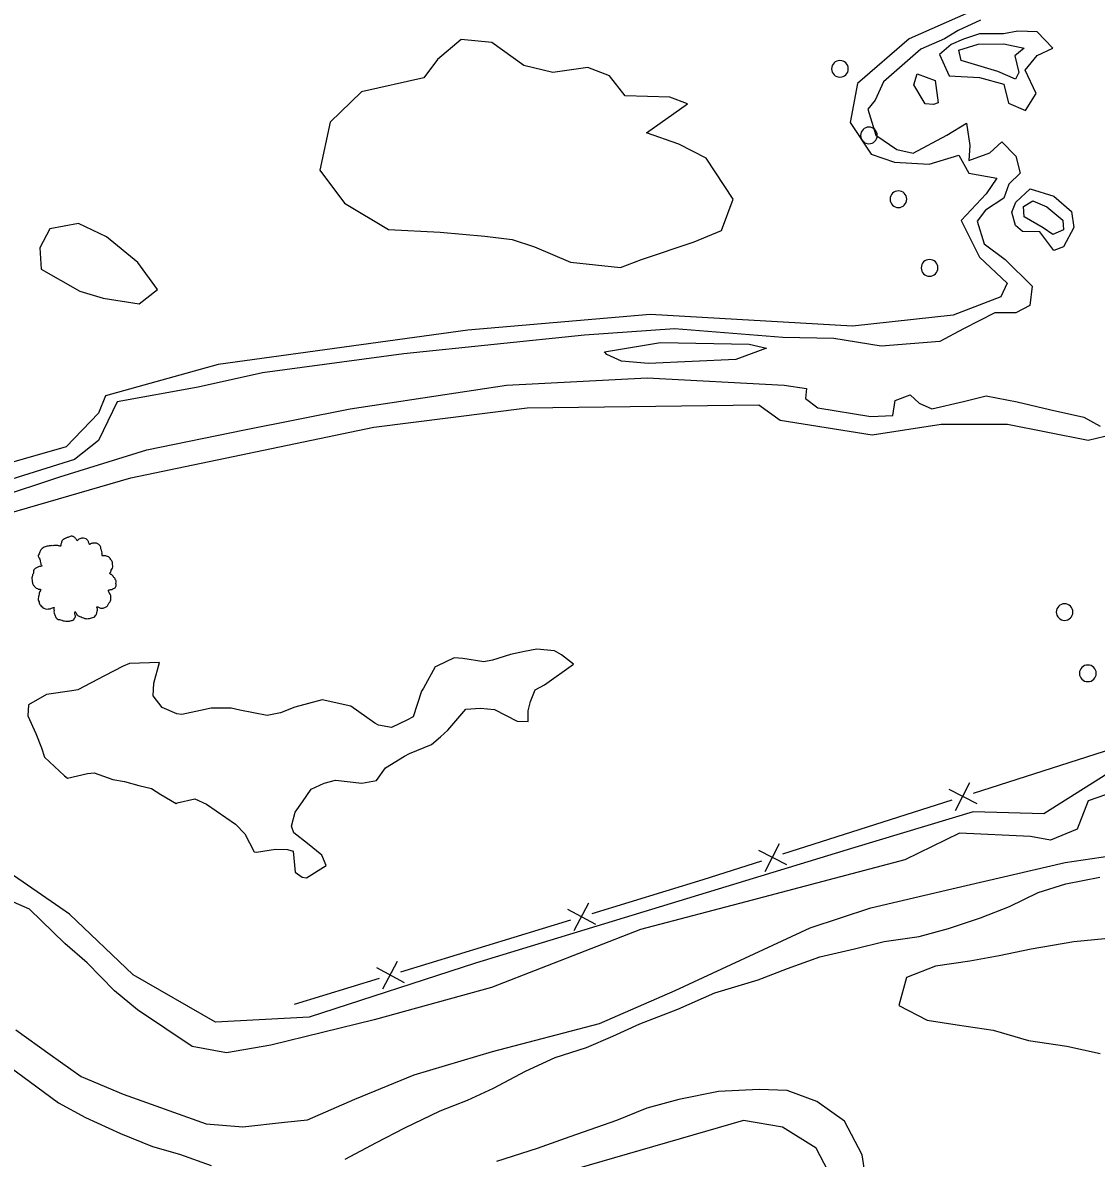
# Model space of a CAD drawing. Extents: x 2160437 to 2172832, y 205694 to 212444.
# Drawn here: x 2161010.5 to 2161203.8, y 211799.2 to 212003.8 of the extents above; entities that cross this region are included whole.
import ezdxf

# ---------------------------------------------------------------- set-up
doc = ezdxf.new("R2010")
doc.units = 0
for name, color, linetype in [('Default', 7, 'Continuous'), ('RD_EX_Driveway', 7, 'Continuous'), ('RD_EX_Fence_Other', 7, 'Continuous'), ('RD_EX_H2O', 7, 'Continuous'), ('RD_EX_Road_Post', 7, 'Continuous'), ('RD_EX_VEG', 7, 'Continuous'), ('RD_EX_VEG_ShrubLine', 7, 'Continuous'), ('RD_EX_VEG_TreeLine', 7, 'Continuous')]:
    doc.layers.add(name, color=color, linetype=linetype)

# ---------------------------------------------------------------- blocks, each defined once
blk = doc.blocks.new('RD_EX_Fnce_Other')
at = {"layer": 'Default'}
for points in [[(-0.0417, -0.0417), (0.0417, 0.0417)], [(-0.0417, 0.0417), (0.0417, -0.0417)]]:
    blk.add_lwpolyline(points, dxfattribs=at)
blk = doc.blocks.new('POST')
at = {"layer": 'Default'}
for start, end in [(90, 270), (270, 90)]:
    blk.add_arc((0, 0), 0.0417, start, end, dxfattribs=at)
blk = doc.blocks.new('T2')
at = {"layer": 'RD_EX_VEG'}
for points in [[(0.05, 7.21), (-0.25, 7.24), (-0.57, 7.14), (-0.82, 7.04), (-1.05, 6.96), (-1.27, 6.86), (-1.57, 6.69), (-1.8, 6.49), (-1.92, 6.24), (-1.97, 6.01), (-2.02, 5.74), (-2.02, 5.56), (-2.15, 5.54), (-2.3, 5.56), (-2.55, 5.64), (-2.8, 5.64), (-3.05, 5.64), (-3.4, 5.61), (-3.75, 5.61), (-4.02, 5.56), (-4.35, 5.51), (-4.72, 5.39), (-5.07, 5.26), (-5.37, 5.01), (-5.62, 4.54), (-5.75, 4.19), (-5.9, 3.94), (-5.75, 3.49), (-5.57, 3.14), (-5.55, 2.94), (-5.47, 2.52), (-5.37, 2.29), (-5.25, 2.09), (-5.32, 2.07), (-5.7, 2.02), (-6, 1.92), (-6.42, 1.69), (-6.64, 1.47), (-6.74, 1.14), (-6.77, 0.79), (-6.87, 0.59), (-6.94, 0.32), (-6.97, 0.24), (-7.02, -0.08), (-6.92, -0.53), (-6.89, -0.88), (-6.77, -1.11), (-6.62, -1.28), (-6.44, -1.53), (-6.05, -1.76), (-5.72, -1.86), (-5.52, -1.88), (-5.7, -2.38), (-5.75, -2.73), (-5.87, -3.13), (-5.87, -3.21), (-5.92, -3.68), (-5.77, -4.01), (-5.7, -4.38), (-5.52, -4.61), (-5.25, -4.91), (-4.92, -5.13), (-4.42, -5.26), (-4.02, -5.23), (-3.45, -5.06), (-3.2, -4.98), (-3.22, -5.16), (-3.2, -5.53), (-3.2, -5.96), (-3.05, -6.28), (-2.95, -6.56), (-2.8, -6.81), (-2.47, -7.03), (-2.07, -7.11), (-1.65, -7.26), (-1.2, -7.33), (-0.7, -7.36), (-0.1, -7.21), (0.18, -7.08), (0.28, -6.91), (0.48, -6.53), (0.43, -6.31), (0.45, -5.71), (0.55, -5.88), (0.73, -6.23), (1.23, -6.53), (1.63, -6.71), (2.1, -6.86), (2.4, -6.93), (2.88, -6.86), (3.25, -6.78), (3.63, -6.66), (3.93, -6.38), (4.1, -6.11), (4.15, -5.83), (4.23, -5.46), (4.28, -5.28)], [(4.28, -5.28), (4.2, -5.11), (4.15, -4.86), (4.23, -4.88), (4.4, -4.93), (4.68, -5.06), (4.9, -5.13), (5.23, -5.11), (5.5, -5.01), (5.95, -4.73), (6.22, -4.26), (6.5, -3.86), (6.57, -3.53), (6.52, -3.31), (6.5, -2.81), (6.3, -2.56), (6.25, -2.43), (6.15, -2.03), (6.22, -1.98), (6.5, -1.93), (6.87, -1.81), (7.15, -1.68), (7.37, -1.51), (7.45, -1.28), (7.42, -0.88), (7.47, -0.48), (7.4, -0.33), (7.3, -0.18), (7.22, 0.02), (7.07, 0.17), (6.97, 0.32), (6.87, 0.42), (6.75, 0.57), (6.57, 0.69), (6.42, 0.74), (6.37, 0.89), (6.52, 1.09), (6.57, 1.19), (6.6, 1.42), (6.82, 1.77), (6.87, 2.17), (6.82, 2.59), (6.77, 2.87), (6.62, 3.14), (6.42, 3.39), (6.3, 3.56), (6.12, 3.69), (5.8, 3.81), (5.55, 3.86), (5.2, 3.86), (5, 3.91), (5.03, 3.96), (5.03, 4.11), (5.03, 4.39), (4.95, 4.84), (4.8, 5.34), (4.8, 5.36), (4.7, 5.61), (4.48, 5.81), (4.3, 5.91), (4.1, 6.04), (3.85, 6.06), (3.55, 6.06), (3.28, 6.01), (3.08, 5.91), (2.9, 5.79), (2.83, 5.94), (2.73, 6.24), (2.68, 6.39), (2.53, 6.56), (2.3, 6.76), (1.85, 6.89), (1.23, 6.81), (0.93, 6.61), (0.78, 6.44), (0.73, 6.56), (0.53, 6.76), (0.43, 6.94), (0.25, 7.06), (0.1, 7.16), (0, 7.21)]]:
    blk.add_spline(points, degree=3, dxfattribs=at)

msp = doc.modelspace()

# ---------------------------------------------------------------- linework, layer by layer
at = {"layer": 'RD_EX_Driveway'}
msp.add_lwpolyline([(2161150.88, 211780.78), (2161153.23, 211782.65), (2161156.03, 211787.69), (2161156.99, 211794.03), (2161153.35, 211801.06), (2161147.25, 211804.86), (2161140.27, 211806.06), (2161110.2, 211797.33), (2161079.96, 211785.66), (2161040.17, 211769.8), (2161028.52, 211774.5), (2161013.23, 211783.45), (2160982.4, 211806.79), (2160940.74, 211846.1), (2160908.17, 211877.23)], dxfattribs=at)
at = {"layer": 'RD_EX_Fence_Other'}
for points in [[(2161181.64, 211865.04), (2161206.75, 211873.08)], [(2161147.35, 211854.06), (2161177.83, 211863.82)], [(2161112.98, 211843.35), (2161133, 211849.46), (2161143.54, 211852.83)], [(2161078.55, 211832.84), (2161109.16, 211842.18)], [(2161059.42, 211827), (2161074.72, 211831.67)]]:
    msp.add_lwpolyline(points, dxfattribs=at)
at = {"layer": 'RD_EX_H2O'}
for points in [[(2161182.9, 212004.27), (2161178.89, 212002.44), (2161176.41, 212000.93), (2161172.19, 211999.08), (2161165.45, 211993.16), (2161163.97, 211989.89), (2161162.66, 211988.28), (2161164.1, 211983.58), (2161167.85, 211981.01), (2161170.81, 211980.31), (2161176.83, 211983.57), (2161180.38, 211985.73), (2161180.98, 211981.69), (2161180.85, 211979.03), (2161184.62, 211980.39), (2161186.75, 211982.35), (2161189.29, 211979.78), (2161190.05, 211976.72), (2161188.04, 211974.77), (2161187.15, 211972.24), (2161183.84, 211970.04), (2161182.34, 211968.06), (2161183.58, 211964.02), (2161187.34, 211961.16), (2161192.25, 211956.39), (2161191.8, 211952.91), (2161189.28, 211951.57), (2161185.53, 211951.59), (2161179.84, 211948.67), (2161175.62, 211946.38), (2161165.02, 211945.54), (2161156.5, 211946.93), (2161147.35, 211947.11), (2161127.82, 211948.66), (2161111.62, 211947.54), (2161079.09, 211944.16), (2161053.66, 211940.74), (2161042.04, 211938.15), (2161027.45, 211935.53), (2161024.07, 211928.57), (2161019.78, 211925.11), (2161002.31, 211919.7)], [(2161005.48, 211918.15), (2161017.16, 211922.01), (2161032.83, 211926.89), (2161050.4, 211930.46), (2161069.42, 211934.24), (2161097.57, 211938.51), (2161122.92, 211939.88), (2161147.58, 211938.55), (2161151.62, 211937.94), (2161151.42, 211936.15), (2161153.61, 211934.46), (2161163.17, 211932.89), (2161167.12, 211933.06), (2161167.53, 211935.74), (2161170.27, 211936.82), (2161171.87, 211935.28), (2161174.17, 211934.24), (2161179.87, 211935.57), (2161183.95, 211936.59), (2161189.52, 211935.54), (2161195.37, 211934.14), (2161201.51, 211932.74), (2161204.49, 211931.13)], [(2161205.46, 211864.7), (2161202.29, 211863.64), (2161200.32, 211858.52), (2161195.53, 211856.57), (2161191.95, 211857.24), (2161179.13, 211857.81), (2161169.27, 211852.98), (2161141.79, 211845.74), (2161121.71, 211840.45), (2161094.85, 211829.98), (2161073.75, 211824.16), (2161055.11, 211819.61), (2161047.16, 211818.23), (2161040.96, 211819.36), (2161031.11, 211825.99), (2161027, 211829.38), (2161022.08, 211834.45), (2161018.06, 211837.95), (2161011.66, 211844.09), (2161006.88, 211846.19)], [(2161009.21, 211822.39), (2161015.4, 211817.96), (2161021, 211813.95), (2161028.56, 211810.79), (2161043.48, 211805.45), (2161050.1, 211804.91), (2161057.57, 211805.75), (2161061.76, 211806.18), (2161070.27, 211809.88), (2161080.93, 211814.25), (2161095.07, 211818.5), (2161114.33, 211823.5), (2161127.92, 211829.48), (2161152.24, 211840.75), (2161163.17, 211844.37), (2161177.74, 211847.78), (2161198.14, 211852.5), (2161206.28, 211853.73)]]:
    msp.add_lwpolyline(points, dxfattribs=at)
for points in [[(2161177.62, 211999.89), (2161175.54, 211998.11), (2161177.27, 211994.26), (2161182.75, 211993.98), (2161187.12, 211992.75), (2161187.96, 211989.36), (2161191.01, 211988.04), (2161192.97, 211991.09), (2161190.94, 211995.3), (2161193.11, 211997.91), (2161195.96, 211999.23), (2161193.13, 212002.19), (2161189.66, 212002.31), (2161187.06, 212001.81), (2161182.73, 212001.86), (2161179.85, 212000.85)], [(2161172.95, 211989.21), (2161170.91, 211992.62), (2161171.52, 211994.6), (2161174.75, 211993.43), (2161175.31, 211989.42), (2161174.47, 211989.1)], [(2161189.26, 211971.52), (2161191.86, 211973.93), (2161196.11, 211972.59), (2161199.33, 211969.85), (2161199.75, 211966.94), (2161197.88, 211963.45), (2161196.13, 211962.79), (2161193.62, 211966.19), (2161190.5, 211966.21), (2161189.21, 211967.32), (2161188.55, 211969.7)], [(2161115.23, 211944.52), (2161125.32, 211946.2), (2161141.24, 211945.94), (2161144.36, 211945.17), (2161138.87, 211943.14), (2161123.15, 211942.44), (2161118.29, 211942.84), (2161115.65, 211944.04)]]:
    msp.add_lwpolyline(points, close=True, dxfattribs=at)
at = {"layer": 'RD_EX_VEG_ShrubLine'}
for points in [[(2161180.82, 212005.68), (2161170.09, 212000.93), (2161160.77, 211992.87), (2161159.43, 211985.83), (2161163.24, 211980.17), (2161167.45, 211978.72), (2161173.65, 211978.35), (2161179.02, 211979.97), (2161180.8, 211976.73), (2161185.84, 211975.84), (2161183.96, 211972.98), (2161179.47, 211968.18), (2161182.75, 211961.6), (2161187.7, 211956.93), (2161186.57, 211954.43), (2161178, 211951.12), (2161159.85, 211949.15), (2161123.41, 211951.29), (2161090.6, 211948.42), (2161045.64, 211942.26), (2161025.36, 211936.61), (2161024.07, 211933.49), (2161018.3, 211927.42), (2160994.1, 211920.53)], [(2161013.77, 211959.41), (2161020.74, 211955.49), (2161024.97, 211954.22), (2161031.42, 211953.18), (2161034.73, 211955.76), (2161031.17, 211960.62), (2161025.55, 211965.28), (2161020.49, 211967.66), (2161015.36, 211966.7), (2161013.53, 211963.3), (2161013.77, 211959.41)], [(2161003.79, 211914.29), (2161029.9, 211921.82), (2161073.66, 211930.96), (2161101.29, 211934.43), (2161143.02, 211935), (2161146.85, 211932.22), (2161163.39, 211929.59), (2161175.83, 211931.49), (2161187.78, 211931.52), (2161202.34, 211928.64), (2161208.33, 211930.09)], [(2161287.47, 211866.99), (2161273.64, 211864.33), (2161271.22, 211864.85), (2161274.3, 211868.09), (2161283.67, 211874.96), (2161287.26, 211885.43), (2161279.04, 211889.03), (2161267.07, 211888.43), (2161255.6, 211883.55), (2161245.78, 211879.77), (2161235.56, 211876.41), (2161226.97, 211873.81), (2161215.01, 211871.7), (2161205.83, 211868.56), (2161194.3, 211861.27), (2161181.63, 211861.68), (2161160.3, 211855.24), (2161092.01, 211834.38), (2161062.02, 211824.68), (2161045.15, 211823.75), (2161030.37, 211832.29), (2161018.85, 211843.19), (2161008.81, 211850.17)]]:
    msp.add_lwpolyline(points, dxfattribs=at)
for points in [[(2161118.08, 211959.76), (2161121.89, 211961.16), (2161131.34, 211964.36), (2161136.26, 211966.41), (2161138.41, 211972.05), (2161133.52, 211979.42), (2161128.58, 211981.94), (2161122.79, 211983.98), (2161130.14, 211989.23), (2161126.98, 211990.43), (2161118.92, 211990.66), (2161116.09, 211994.26), (2161112.2, 211995.79), (2161105.89, 211994.88), (2161100.71, 211996.12), (2161094.94, 212000.25), (2161089.41, 212000.84), (2161085.16, 211997.2), (2161082.69, 211993.92), (2161071.45, 211991.36), (2161065.8, 211985.93), (2161063.96, 211977.26), (2161068.4, 211971.31), (2161076.33, 211966.57), (2161085.62, 211966.12), (2161093.68, 211965.37), (2161098.57, 211964.78), (2161102.61, 211963.47), (2161109.07, 211960.72)], [(2161179.04, 211998.89), (2161182.49, 212000), (2161187.1, 212000.05), (2161190.79, 211999.25), (2161189.12, 211997.86), (2161189.8, 211994.89), (2161189.25, 211993.69), (2161186.04, 211995.03), (2161183.05, 211995.98), (2161179.47, 211997.02)], [(2161192.34, 211971.73), (2161194.88, 211970.69), (2161197.72, 211968.25), (2161197.86, 211966.51), (2161195.97, 211965.68), (2161194.2, 211966.89), (2161190.8, 211968.84), (2161190.68, 211970.75)], [(2161059.46, 211880.53), (2161056.86, 211879.51), (2161054.49, 211879.02), (2161054.49, 211879.02), (2161051.99, 211879.51), (2161049.54, 211879.99), (2161047.97, 211880.35), (2161044.38, 211880.35), (2161042.44, 211879.9), (2161039.11, 211879.21), (2161038.23, 211879.31), (2161035.57, 211880.46), (2161033.95, 211882.53), (2161034.08, 211884.85), (2161035.06, 211888.57), (2161035.06, 211888.57), (2161029.71, 211888.39), (2161028.57, 211887.92), (2161025.17, 211886.16), (2161020.38, 211883.64), (2161019.32, 211883.48), (2161014.72, 211882.78), (2161011.51, 211880.93), (2161011.37, 211878.97), (2161012.82, 211875.76), (2161013.84, 211873.16), (2161014.37, 211871.53), (2161018, 211868.15), (2161018.51, 211867.74), (2161022.12, 211868.54), (2161023.29, 211868.71), (2161026.69, 211867.51), (2161028.76, 211867.1), (2161031.34, 211866.39), (2161033.65, 211865.87), (2161035.34, 211864.75), (2161038.1, 211863.16), (2161038.26, 211863.26), (2161041.44, 211864.02), (2161043.56, 211863.06), (2161048.75, 211859.44), (2161050.44, 211857.68), (2161052.15, 211854.42), (2161052.55, 211854.41), (2161055.96, 211854.9), (2161058.13, 211854.84), (2161059.18, 211854.59), (2161059.54, 211850.78), (2161060.76, 211849.88), (2161061.56, 211849.75), (2161065.12, 211851.97), (2161064.34, 211853.82), (2161061.75, 211855.92), (2161059.27, 211857.86), (2161058.85, 211859.09), (2161059.53, 211861.62), (2161060.83, 211863.47), (2161062.37, 211865.72), (2161064.73, 211866.85), (2161066.77, 211867.38), (2161071.51, 211866.85), (2161071.51, 211866.85), (2161074.16, 211867.33), (2161075.77, 211869.61), (2161075.77, 211869.61), (2161079.19, 211871.66), (2161080.11, 211872.17), (2161084.09, 211873.78), (2161085.69, 211875.14), (2161086.99, 211876.35), (2161090.22, 211880.16), (2161090.22, 211880.16), (2161092.86, 211880.35), (2161095.4, 211880.07), (2161099.49, 211877.99), (2161101.5, 211877.95), (2161101.5, 211879.86), (2161101.9, 211881.53), (2161102.74, 211883.64), (2161104.43, 211884.55), (2161109.65, 211888.27), (2161107.46, 211889.96), (2161106.23, 211890.69), (2161103.05, 211890.97), (2161100.83, 211890.53), (2161098.27, 211890.01), (2161095.03, 211888.99), (2161093.5, 211888.69), (2161089.73, 211889.3), (2161088.16, 211889.43), (2161085.04, 211887.89), (2161084.71, 211887.81), (2161082.61, 211883.95), (2161082.25, 211883.42), (2161080.78, 211878.75), (2161079.65, 211878.17), (2161076.86, 211876.88), (2161074.49, 211877.26), (2161073.84, 211877.61), (2161069.56, 211880.71), (2161069.56, 211880.71), (2161064.39, 211881.83), (2161064.39, 211881.83)]]:
    msp.add_lwpolyline(points, close=True, dxfattribs=at)
at = {"layer": 'RD_EX_VEG_TreeLine'}
for points in [[(2161068.49, 211799.07), (2161074.13, 211802.08), (2161079.27, 211804.73), (2161085.62, 211807.76), (2161090.55, 211809.7), (2161095.24, 211811.86), (2161101.02, 211814.92), (2161106.31, 211817.39), (2161112, 211819.21), (2161116.74, 211821.23), (2161121.56, 211823.45), (2161128.45, 211826.12), (2161135.09, 211829.02), (2161142.88, 211831.4), (2161148.19, 211833.4), (2161154.01, 211835.51), (2161160.23, 211836.98), (2161165.56, 211838.27), (2161171.9, 211839.22), (2161177.18, 211840.65), (2161182.92, 211842.57), (2161188.13, 211844.61), (2161193.32, 211847.12), (2161198.31, 211848.69), (2161204.4, 211849.86)], [(2161205.3, 211838.8), (2161199.7, 211838.21), (2161192.06, 211836.92), (2161186.3, 211835.71), (2161181, 211834.75), (2161174.8, 211833.85), (2161169.59, 211831.81), (2161168.23, 211826.75), (2161173.29, 211824.11), (2161178.7, 211823.28), (2161185.21, 211822.31), (2161191.56, 211820.47), (2161198.49, 211819.42), (2161204.49, 211818.09)], [(2161007.54, 211816.14), (2161011.62, 211813.13), (2161016.92, 211809.23), (2161021.74, 211806.58), (2161028.08, 211803.71), (2161033.84, 211801.33), (2161038.66, 211799.96), (2161044.36, 211797.96)], [(2161162.69, 211792.78), (2161161.61, 211799.87), (2161158.45, 211805.93), (2161153.45, 211809.47), (2161148.09, 211811.44), (2161143.08, 211811.62), (2161135.73, 211811.25), (2161128.6, 211809.84), (2161122.81, 211808.29), (2161117.37, 211806.01), (2161108.98, 211803.09), (2161103.07, 211801.02), (2161095.75, 211798.66)]]:
    msp.add_lwpolyline(points, dxfattribs=at)

# ---------------------------------------------------------------- block references
at = {"layer": 'RD_EX_Fence_Other', "xscale": 48}
for p, yscale, rotation in [((2161179.73, 211864.43), 47.99999999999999, 17.765955), ((2161145.45, 211853.45), 47.99999999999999, 17.765955), ((2161111.07, 211842.76), 48, 16.968744), ((2161076.64, 211832.26), 48, 16.968744)]:
    msp.add_blockref('RD_EX_Fnce_Other', p, dxfattribs=dict(at, yscale=yscale, rotation=rotation))
at = {"layer": 'RD_EX_Road_Post', "xscale": 36, "yscale": 36}
for p in [(2161157.62, 211995.53), (2161162.84, 211983.53), (2161168.14, 211972.04), (2161173.74, 211959.67), (2161198.07, 211897.65), (2161202.25, 211886.61)]:
    msp.add_blockref('POST', p, dxfattribs=at)
at = {"layer": 'RD_EX_VEG', "xscale": 1.0499999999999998, "yscale": 1.0499999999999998}
msp.add_blockref('T2', (2161019.45, 211903.72), dxfattribs=at)

doc.saveas('drawing.dxf')
